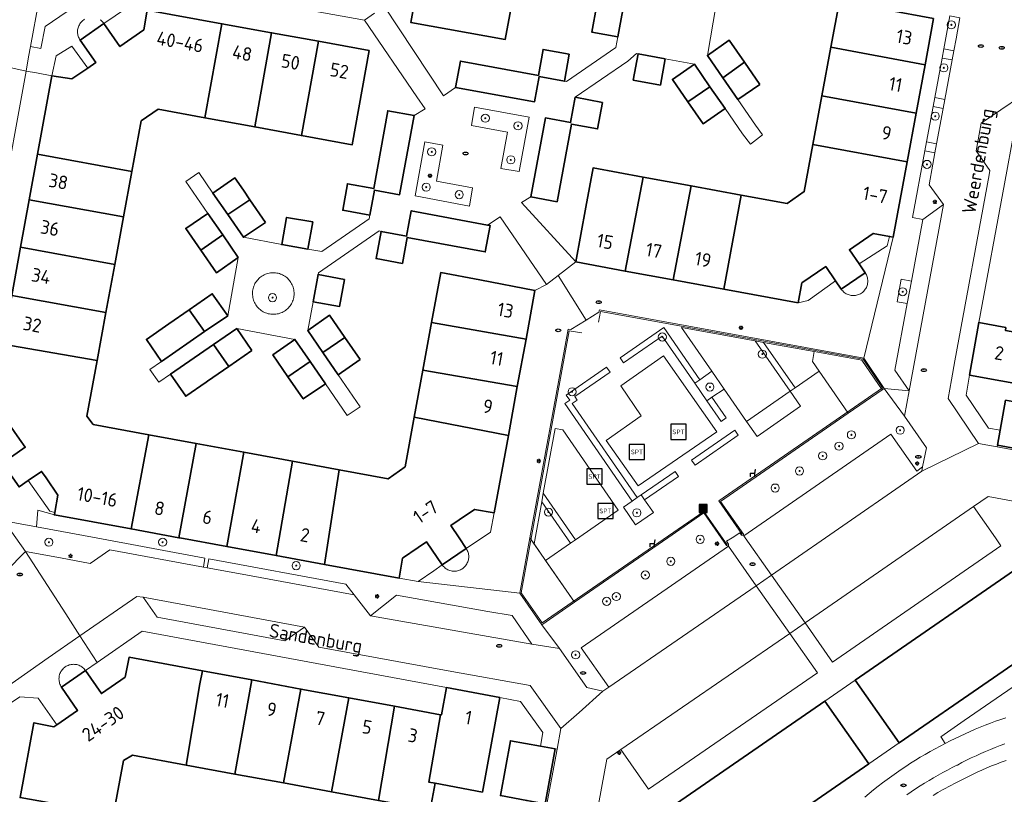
# Model space of a CAD drawing. Header units: metres. Extents: x 152610 to 160096, y 456114 to 462495.
# Tile 456 of 656: x 158010 to 158107, y 459975 to 460051. Entities that reach past the tile are written whole.
import ezdxf
from ezdxf.enums import TextEntityAlignment as Align

# ---------------------------------------------------------------- set-up
doc = ezdxf.new("R2010")
doc.units = ezdxf.units.M
doc.header["$LTSCALE"] = 0.5
doc.layers.get('0').update_dxf_attribs({"linetype": 'CONTINUOUS'})
for name, color, linetype, lineweight in [('B-PV-GR-BEPLANTING_CULTUUR_HEESTERS-GV', 251, 'CONTINUOUS', 18), ('B-PV-GR-BOOM-S', 251, 'CONTINUOUS', 25), ('B-PV-GR-HAAG-GV', 251, 'CONTINUOUS', 13), ('B-PV-IE-MEUBILAIR-S', 251, 'CONTINUOUS', 25), ('B-PV-IE-MEUBILAIR_WEGMEUBILAIR-S', 251, 'CONTINUOUS', 25), ('B-PV-IE-MEUBILAIR_WEGMEUBILAIR_AFVALBAK-S', 251, 'CONTINUOUS', 25), ('B-PV-IE-TERREINAFSCHEIDING_KUNSTMATIG_MUUR-G', 251, 'IE-TERREINAFSCHEIDING_KUNSTMATIG-SO', 18), ('B-PV-OG-BEBOUWING-GV', 6, 'CONTINUOUS', 35), ('B-PV-OG-BEBOUWING-T18', 1, 'CONTINUOUS', 18), ('B-PV-OG-TERREIN_BEGROEID-GV', 251, 'CONTINUOUS', 18), ('B-PV-OG-TOPOGRAFIE-T18', 1, 'CONTINUOUS', 18), ('B-PV-VH-GESLOTENVERHARDING_ASFALT-GV', 251, 'CONTINUOUS', 18), ('B-PV-VH-GESLOTENVERHARDING_KUNSTSTOF-GV', 251, 'CONTINUOUS', 18), ('B-PV-VH-ONVERHARD-GV', 251, 'CONTINUOUS', 18), ('B-PV-VH-ONVERHARD_ZAND-GV', 251, 'CONTINUOUS', 18), ('B-PV-VH-OPENVERHARDING_BETONSTRAATSTEEN-GV', 251, 'CONTINUOUS', 18), ('B-PV-VH-OPENVERHARDING_TEGEL-GV', 251, 'CONTINUOUS', 18)]:
    doc.layers.add(name, color=color, linetype=linetype, lineweight=lineweight)
doc.styles.add('NLCS-ISO', font='NLCS-ISO.ttf')
doc.styles.add('NLCS-ISO-M750-T18', font='NLCS-ISO.ttf', dxfattribs={"height": 1.35})
doc.linetypes.add('IE-TERREINAFSCHEIDING_KUNSTMATIG-SO', pattern='A,4,[82,NLCS.SHX,S=0.75,R=90,X=0,Y=0],4,-2', length=10)

# ---------------------------------------------------------------- blocks, each defined once
blk = doc.blocks.new('SIE-WEG_AFVALBAK-SO')
h = blk.add_hatch(color=256)
h.dxf.hatch_style = 1
h.paths.add_polyline_path([(-1.5, -1.5), (1.5, -1.5), (1.5, 1.5), (-1.5, 1.5)])
for points in [[(-2, -2), (2, -2), (2, 2), (-2, 2)], [(-1.5, -1.5), (1.5, -1.5), (1.5, 1.5), (-1.5, 1.5)]]:
    blk.add_lwpolyline(points, close=True)
blk = doc.blocks.new('SIE-MEUBILAIR_PAAL_LICHTMAST-SO')
for points in [[(-0.62, 0), (-1, 0)], [(-0.71, 0.71), (-0.44, 0.44)], [(0, 1), (0, 0.62)], [(0.44, 0.44), (0.71, 0.71)], [(1, 0), (0.62, 0)], [(-0.71, -0.71), (-0.44, -0.44)], [(0, -0.62), (0, -1)], [(0.44, -0.44), (0.71, -0.71)]]:
    blk.add_lwpolyline(points)
blk.add_circle((0, 0), 0.5)
blk = doc.blocks.new('SIE-MEUBILAIR_PUT_RIOOLPUT-SO')
blk.add_ellipse((0, 0), major_axis=(1.25, 0), ratio=0.54)
at = {"style": 'NLCS-ISO'}
blk.add_text('ri', height=0.75, dxfattribs=at).set_placement((-0.04, 0.07), align=Align.MIDDLE_CENTER)
blk = doc.blocks.new('SIE-WEG_ZITBANK-SO')
at = {"color": 0, "linetype": 'ByBlock', "lineweight": 18}
blk.add_lwpolyline([(-0.91, -1.63), (-0.91, -0.2), (1.09, -0.2), (1.09, -1.63), (1.29, -1.63), (1.29, -0.21), (1.54, 1.78), (1.33, 1.78), (1.11, 0), (-1.11, 0), (-1.11, -1.63)], close=True, dxfattribs=at)
blk = doc.blocks.new('SIE-WEG_SPEELTOESTEL-SO')
at = {"flags": 128}
blk.add_lwpolyline([(-3.75, -3.75), (3.75, -3.75), (3.75, 3.75), (-3.75, 3.75)], close=True, dxfattribs=at)
at = {"style": 'NLCS-ISO'}
blk.add_text('SPT', height=2.25, dxfattribs=at).set_placement((0, 0), align=Align.MIDDLE_CENTER)
blk = doc.blocks.new('SGR-BOOM_GBKN-SO')
at = {"linetype": 'ByBlock', "lineweight": 18}
h = blk.add_hatch(color=0, dxfattribs=at)
h.dxf.hatch_style = 1
edge = h.paths.add_edge_path()
edge.add_arc((0, 0), 0.25, 0, 360)
at = {"color": 0, "linetype": 'ByBlock', "lineweight": 18}
for radius in [2, 0.25]:
    blk.add_circle((0, 0), radius, dxfattribs=at)
at = {"color": 0, "linetype": 'ByBlock', "lineweight": 18, "style": 'NLCS-ISO'}
blk.add_attdef('SOORT', (2.5, 0), '', height=1.5, dxfattribs=at)

msp = doc.modelspace()

# ---------------------------------------------------------------- linework, layer by layer
at = {"layer": 'B-PV-GR-BEPLANTING_CULTUUR_HEESTERS-GV', "flags": 128}
for points in [[(158017.78, 460055.72), (158016.26, 460055.98), (158011.72, 460052.87), (158010.9, 460048.4), (158011.92, 460048.21), (158012.36, 460050.37), (158019.67, 460055.38)], [(158102.42, 460051.23), (158101.43, 460051.41), (158100.82, 460048.15), (158101.81, 460047.96), (158102.04, 460049.16)], [(158101.65, 460047.08), (158100.66, 460047.26), (158099.942, 460043.369), (158100.93, 460043.187)], [(158099.779, 460042.484), (158099.137, 460039.002), (158100.122, 460038.821), (158100.766, 460042.302)], [(158099.958, 460037.936), (158098.974, 460038.117), (158097.761, 460031.541), (158098.76, 460031.35), (158100.81, 460032.82), (158099.38, 460034.76), (158099.75, 460036.81)], [(158034.916, 460026.11), (158034.788, 460026.112), (158034.66, 460026.106), (158034.532, 460026.093), (158034.406, 460026.071), (158034.282, 460026.041), (158034.159, 460026.004), (158034.039, 460025.959), (158033.922, 460025.907), (158033.809, 460025.848), (158033.699, 460025.782), (158033.594, 460025.708), (158033.494, 460025.629), (158033.398, 460025.543), (158033.309, 460025.452), (158033.225, 460025.355), (158033.147, 460025.253), (158033.076, 460025.147), (158033.012, 460025.036), (158032.955, 460024.922), (158032.905, 460024.804), (158032.862, 460024.683), (158032.827, 460024.56), (158032.8, 460024.435), (158032.781, 460024.308), (158032.769, 460024.181), (158032.766, 460024.053), (158032.766, 460024.05), (158032.771, 460023.922), (158032.784, 460023.795), (158032.805, 460023.668), (158032.834, 460023.544), (158032.87, 460023.421), (158032.914, 460023.301), (158032.966, 460023.183), (158033.024, 460023.07), (158033.09, 460022.96), (158033.163, 460022.854), (158033.242, 460022.753), (158033.326, 460022.657), (158033.417, 460022.567), (158033.514, 460022.483), (158033.615, 460022.405), (158033.721, 460022.333), (158033.831, 460022.268), (158033.946, 460022.21), (158034.063, 460022.159), (158034.184, 460022.116), (158034.307, 460022.08), (158034.432, 460022.052), (158034.558, 460022.032), (158034.686, 460022.02), (158034.814, 460022.016), (158034.942, 460022.02), (158035.069, 460022.032), (158035.196, 460022.051), (158035.321, 460022.079), (158035.444, 460022.115), (158035.564, 460022.157), (158035.682, 460022.208), (158035.796, 460022.266), (158035.907, 460022.33), (158036.013, 460022.402), (158036.115, 460022.48), (158036.211, 460022.564), (158036.302, 460022.654), (158036.387, 460022.749), (158036.467, 460022.85), (158036.539, 460022.956), (158036.605, 460023.065), (158036.664, 460023.179), (158036.716, 460023.296), (158036.76, 460023.416), (158036.797, 460023.539), (158036.826, 460023.664), (158036.847, 460023.79), (158036.861, 460023.917), (158036.866, 460024.045), (158036.866, 460024.05), (158036.863, 460024.178), (158036.852, 460024.306), (158036.832, 460024.432), (158036.806, 460024.557), (158036.771, 460024.68), (158036.728, 460024.801), (158036.679, 460024.919), (158036.622, 460025.034), (158036.557, 460025.144), (158036.486, 460025.251), (158036.409, 460025.353), (158036.325, 460025.45), (158036.236, 460025.541), (158036.141, 460025.627), (158036.04, 460025.707), (158035.935, 460025.78), (158035.826, 460025.846), (158035.713, 460025.906), (158035.596, 460025.958), (158035.54, 460025.98), (158035.419, 460026.021), (158035.295, 460026.055), (158035.17, 460026.081), (158035.043, 460026.1)], [(158097.637, 460025.285), (158096.642, 460025.471), (158096.23, 460023.242), (158097.227, 460023.072)], [(158076.806, 460015.58), (158076.301, 460015.23), (158077.501, 460013.497), (158078.006, 460013.847), (158079.208, 460014.657), (158077.993, 460016.413)], [(158081.13, 460000.21), (158095.62, 460010.22), (158098.16, 460006.58), (158098.74, 460006.99), (158099.11, 460008.87), (158096.96, 460012), (158094.95, 460014.72), (158094.755, 460014.585), (158091.429, 460012.282), (158078.86, 460003.58), (158081.1, 460000.38)], [(158070.652, 460003.968), (158070.157, 460003.629), (158069.28, 460003.029), (158070.474, 460001.282), (158072.245, 460002.513), (158071.376, 460003.737), (158071.029, 460004.226)], [(158064.459, 459993.663), (158061.25, 459991.45), (158062.99, 459989.1), (158065.69, 459985.25), (158067.27, 459984.9), (158067.86, 459985.3), (158065.14, 459989.17), (158079.62, 459999.17), (158079.42, 459999.24), (158078.895, 460000), (158077.2, 460002.45), (158073.647, 460000)]]:
    msp.add_lwpolyline(points, close=True, dxfattribs=at)
msp.add_lwpolyline([(158109.636, 459986.69), (158106.525, 459984.545), (158102.849, 459982.004), (158100.54, 459980.42), (158100.567, 459980.376), (158100.959, 459979.732), (158100.979, 459979.743), (158101.459, 459979.995), (158101.942, 459980.239), (158102.429, 459980.477), (158102.919, 459980.707), (158103.412, 459980.93), (158103.909, 459981.146), (158104.409, 459981.354), (158104.911, 459981.555), (158105.417, 459981.748), (158105.926, 459981.934), (158106.437, 459982.112), (158106.951, 459982.283)], dxfattribs=at)
at = {"layer": 'B-PV-GR-HAAG-GV', "flags": 128}
for points in [[(158060, 460041.45), (158054.63, 460042.41), (158054.32, 460040.61), (158057.87, 460039.96), (158057.23, 460036.38), (158059.02, 460036.08)], [(158051.52, 460038.69), (158049.72, 460039.01), (158048.78, 460033.67), (158054.12, 460032.68), (158054.44, 460034.47), (158050.88, 460035.13)], [(158076.301, 460015.23), (158076.806, 460015.58), (158073.259, 460020.704), (158068.965, 460017.731), (158069.306, 460017.238), (158073.094, 460019.861)], [(158082.254, 460019.407), (158085.696, 460014.437), (158086.18, 460014.772), (158083.074, 460019.257)], [(158086.18, 460014.772), (158088.564, 460016.422), (158087.901, 460017.379), (158088.077, 460018.342), (158083.074, 460019.257)], [(158091.429, 460012.282), (158094.755, 460014.585), (158092.745, 460017.489), (158088.077, 460018.342), (158087.901, 460017.379)], [(158070.652, 460003.968), (158064.245, 460013.221), (158064.739, 460013.563), (158064.499, 460013.909), (158067.977, 460016.318), (158067.636, 460016.811), (158063.664, 460014.061), (158064.005, 460013.568), (158063.512, 460013.226), (158070.157, 460003.629)], [(158078.006, 460013.847), (158077.501, 460013.497), (158078.9, 460011.476), (158079.406, 460011.826)], [(158080.248, 460010.609), (158075.999, 460007.667), (158076.343, 460007.176), (158080.587, 460010.119)], [(158071.029, 460004.226), (158071.376, 460003.737), (158074.717, 460006.05), (158074.376, 460006.543)], [(158064.078, 459999.47), (158064.571, 459999.811), (158061.4, 460004.392), (158061.247, 460003.558)], [(158064.078, 459999.47), (158061.247, 460003.558), (158060.488, 459999.42), (158061.622, 459997.776)], [(158011.515, 460001.089), (158008.29, 460001.69), (158009.473, 460000), (158010.41, 459998.66), (158013.86, 459998.02), (158016.77, 459997.48), (158018.72, 459998.83), (158027.94, 459997.11), (158028.09, 459998), (158017.361, 460000)], [(158059.09, 459994.55), (158061.25, 459991.45), (158064.459, 459993.663), (158060.088, 460000)], [(158041.96, 459995.45), (158028.48, 459997.94), (158028.32, 459997.05), (158031.03, 459996.57), (158042.781, 459994.386)]]:
    msp.add_lwpolyline(points, close=True, dxfattribs=at)
at = {"layer": 'B-PV-IE-TERREINAFSCHEIDING_KUNSTMATIG_MUUR-G', "flags": 128}
for points in [[(158080.985, 460000.316), (158078.687, 460003.639), (158094.79, 460014.772), (158092.887, 460017.592), (158067.028, 460022.305), (158066.834, 460021.237)], [(158065.181, 460020.195), (158063.948, 460020.393), (158059.206, 459994.597), (158061.279, 459991.616), (158077.204, 460002.588), (158079.502, 459999.329)]]:
    msp.add_lwpolyline(points, dxfattribs=at)
at = {"layer": 'B-PV-OG-BEBOUWING-GV', "flags": 128}
for points in [[(158058.554, 460054.044), (158049.261, 460055.813), (158048.34, 460050.77), (158057.65, 460049.09)], [(158069.24, 460052.01), (158066.67, 460052.49), (158066.17, 460049.81), (158068.74, 460049.33)], [(158099.819, 460051.142), (158090.545, 460052.861), (158089.713, 460048.342), (158098.98, 460046.594)], [(158029.759, 460050.638), (158022.41, 460051.97), (158022.06, 460050.02), (158019.72, 460048.39), (158018.146, 460050.664), (158015.8, 460049.01), (158017.34, 460046.81), (158016.547, 460046.271), (158014.97, 460045.2), (158013.02, 460045.51), (158011.608, 460037.785), (158020.885, 460036.078), (158021.8, 460041.06), (158023.48, 460042.21), (158028.071, 460041.369)], [(158034.647, 460049.752), (158029.759, 460050.638), (158028.071, 460041.369), (158032.982, 460040.47)], [(158039.266, 460048.915), (158034.647, 460049.752), (158032.982, 460040.47), (158037.589, 460039.626)], [(158044.26, 460048.01), (158039.266, 460048.915), (158037.589, 460039.626), (158042.59, 460038.71)], [(158081.194, 460046.842), (158079.7, 460049.01), (158077.55, 460047.52), (158079.067, 460045.322)], [(158063.96, 460047.64), (158061.38, 460048.11), (158060.91, 460045.55), (158053.23, 460046.96), (158052.76, 460044.37), (158060.54, 460042.95), (158061, 460045.43), (158063.48, 460044.97)], [(158073.41, 460047.18), (158070.73, 460047.67), (158070.26, 460045.09), (158072.93, 460044.6)], [(158098.98, 460046.594), (158089.713, 460048.342), (158088.826, 460043.527), (158098.1, 460041.823)], [(158077.803, 460044.437), (158076.27, 460046.65), (158074.11, 460045.15), (158075.643, 460042.939)], [(158082.71, 460044.65), (158081.194, 460046.842), (158079.067, 460045.322), (158080.56, 460043.16)], [(158079.29, 460042.29), (158077.803, 460044.437), (158075.643, 460042.939), (158077.13, 460040.79)], [(158098.1, 460041.823), (158088.826, 460043.527), (158087.947, 460038.756), (158097.214, 460037.019)], [(158067.21, 460042.89), (158064.53, 460043.39), (158064.08, 460040.9), (158061.6, 460041.36), (158060.17, 460033.58), (158062.75, 460033.1), (158064.16, 460040.76), (158066.75, 460040.28)], [(158048.67, 460041.59), (158046.08, 460042.07), (158044.7, 460034.4), (158042.12, 460034.87), (158041.65, 460032.27), (158044.33, 460031.79), (158044.77, 460034.26), (158047.25, 460033.8)], [(158097.214, 460037.019), (158087.947, 460038.756), (158087.09, 460034.1), (158085.41, 460032.93), (158080.873, 460033.763), (158079.165, 460024.495), (158086.49, 460023.15), (158086.86, 460025.11), (158089.21, 460026.72), (158090.166, 460025.32), (158090.74, 460024.48), (158093.1, 460026.09), (158092.486, 460026.987), (158091.54, 460028.37), (158093.88, 460029.98), (158095.495, 460029.685), (158095.85, 460029.62)], [(158020.885, 460036.078), (158011.608, 460037.785), (158010.787, 460033.298), (158020.063, 460031.602)], [(158071.215, 460035.537), (158066.3, 460036.44), (158065.589, 460032.569), (158064.6, 460027.17), (158069.469, 460026.276)], [(158031.866, 460034.249), (158031.04, 460035.45), (158028.87, 460033.96), (158030.324, 460031.847), (158032.514, 460033.296)], [(158075.962, 460034.665), (158071.215, 460035.537), (158069.469, 460026.276), (158074.196, 460025.408)], [(158080.873, 460033.763), (158075.962, 460034.665), (158074.196, 460025.408), (158079.165, 460024.495)], [(158020.063, 460031.602), (158010.787, 460033.298), (158009.933, 460028.625), (158019.204, 460026.927)], [(158034.04, 460031.07), (158032.514, 460033.296), (158030.324, 460031.847), (158031.87, 460029.6)], [(158029.837, 460029.833), (158028.37, 460031.96), (158026.2, 460030.48), (158027.685, 460028.324)], [(158055.909, 460030.791), (158048.4, 460032.21), (158047.93, 460029.72), (158045.44, 460030.18), (158044.94, 460027.51), (158047.53, 460027.03), (158048.01, 460029.59), (158055.68, 460028.17), (158056.17, 460030.76)], [(158038.7, 460031.12), (158036.12, 460031.56), (158035.65, 460028.88), (158038.23, 460028.44)], [(158031.37, 460027.61), (158029.837, 460029.833), (158027.685, 460028.324), (158029.21, 460026.11)], [(158019.204, 460026.927), (158009.933, 460028.625), (158009.061, 460023.855), (158018.334, 460022.19)], [(158055.165, 460025.397), (158051.3, 460026.13), (158050.401, 460021.207), (158059.699, 460019.571), (158060.58, 460024.37)], [(158041.82, 460025.46), (158039.22, 460025.95), (158038.73, 460023.26), (158041.34, 460022.79)], [(158018.334, 460022.19), (158009.061, 460023.855), (158008.185, 460019.064), (158017.468, 460017.478)], [(158030.33, 460021.88), (158028.81, 460024.05), (158026.528, 460022.468), (158028.057, 460020.309)], [(158028.057, 460020.309), (158026.528, 460022.468), (158024.523, 460021.079), (158022.32, 460019.55), (158023.82, 460017.38)], [(158041.867, 460019.738), (158040.35, 460021.93), (158038.2, 460020.42), (158039.705, 460018.241)], [(158059.699, 460019.571), (158050.401, 460021.207), (158049.542, 460016.501), (158058.841, 460014.903)], [(158106.95, 460020.73), (158104.27, 460021.22), (158103.37, 460016.03), (158112.63, 460014.34), (158113.46, 460018.94), (158113.514, 460019.241), (158106.896, 460020.428)], [(158032.71, 460018.44), (158031.21, 460020.61), (158028.927, 460019.036), (158030.427, 460016.866)], [(158038.446, 460017.364), (158036.94, 460019.55), (158034.77, 460018.04), (158036.26, 460015.876)], [(158043.38, 460017.56), (158041.867, 460019.738), (158039.705, 460018.241), (158041.21, 460016.06)], [(158017.468, 460017.478), (158008.185, 460019.064), (158006.82, 460011.6), (158007.438, 460011.483), (158008.77, 460011.23), (158009.829, 460009.72), (158010.39, 460008.92), (158009.049, 460007.982), (158008.141, 460007.348), (158009.79, 460005.01), (158010.693, 460005.639), (158012, 460006.55), (158012.446, 460005.9), (158013.6, 460004.22), (158013.308, 460002.488), (158013.27, 460002.26), (158020.812, 460000.877), (158022.556, 460010.153), (158017.09, 460011.16), (158016.46, 460011.99)], [(158030.427, 460016.866), (158028.927, 460019.036), (158024.7, 460016.12), (158026.2, 460013.95), (158028.217, 460015.339), (158028.343, 460015.428)], [(158039.95, 460015.18), (158038.446, 460017.364), (158036.26, 460015.876), (158037.77, 460013.68)], [(158058.841, 460014.903), (158049.542, 460016.501), (158048.7, 460011.884), (158057.957, 460010.088)], [(158112.31, 460012.57), (158106.91, 460013.56), (158106.38, 460010.6), (158106.11, 460009.13), (158111.271, 460008.182), (158111.5, 460008.14), (158111.802, 460009.79)], [(158057.957, 460010.088), (158048.7, 460011.884), (158047.81, 460007.01), (158046.12, 460005.81), (158041.285, 460006.701), (158039.865, 459997.382), (158047.191, 459996.039), (158047.55, 459997.99), (158049.085, 459999.036), (158049.91, 459999.6), (158051.45, 459997.34), (158053.81, 459998.95), (158053.1, 460000), (158052.28, 460001.21), (158053.105, 460001.772), (158054.63, 460002.81), (158056.56, 460002.48)], [(158027.209, 460009.295), (158022.556, 460010.153), (158020.812, 460000.877), (158025.522, 460000.014)], [(158031.93, 460008.425), (158027.209, 460009.295), (158025.522, 460000.014), (158025.597, 460000), (158030.244, 459999.148)], [(158036.711, 460007.544), (158031.93, 460008.425), (158030.244, 459999.148), (158035.108, 459998.255)], [(158041.285, 460006.701), (158036.711, 460007.544), (158035.108, 459998.255), (158039.865, 459997.382)], [(158112.953, 460000.378), (158112.19, 460001.485), (158108.839, 459999.175), (158109.607, 459998.061), (158092.096, 459985.974), (158096.43, 459979.8), (158113.95, 459991.88), (158115.59, 459991.59), (158115.414, 459990.634), (158115.19, 459989.42), (158115.577, 459989.349), (158115.944, 459989.281), (158148.8, 459983.24), (158150.16, 459990.7), (158149.959, 459990.737), (158148, 459991.096), (158115.27, 459997.1), (158115.573, 459998.727), (158115.74, 459999.62), (158115.479, 460000), (158114.5, 460001.42)], [(158027.837, 459986.906), (158020.62, 459988.24), (158020.23, 459986.29), (158017.9, 459984.66), (158016.33, 459986.93), (158013.97, 459985.29), (158015.55, 459983.01), (158013.5, 459981.59), (158013.21, 459981.39), (158011.25, 459981.79), (158009.885, 459974.413), (158019.095, 459972.8), (158020.06, 459978.06), (158020.94, 459978.59), (158026.253, 459977.615), (158027.586, 459985.619)], [(158032.697, 459986.009), (158027.837, 459986.906), (158027.586, 459985.619), (158026.253, 459977.615), (158031.016, 459976.741)], [(158037.533, 459985.115), (158032.697, 459986.009), (158031.016, 459976.741), (158035.821, 459975.86)], [(158042.254, 459984.243), (158037.533, 459985.115), (158035.821, 459975.86), (158040.542, 459974.993)], [(158057.12, 459984.27), (158051.87, 459985.25), (158051.36, 459982.56), (158051.267, 459982.577), (158050.128, 459975.944), (158050.74, 459975.83), (158055.41, 459974.96)], [(158046.757, 459983.411), (158042.254, 459984.243), (158040.542, 459974.993), (158045.177, 459974.143)], [(158051.267, 459982.577), (158046.757, 459983.411), (158045.177, 459974.143), (158050.26, 459973.21), (158050.74, 459975.83), (158050.128, 459975.944)], [(158061.11, 459979.479), (158058.16, 459980.02), (158057.17, 459974.62), (158059.786, 459974.147), (158061.59, 459973.82), (158062.58, 459979.21)]]:
    msp.add_lwpolyline(points, close=True, dxfattribs=at)
msp.add_lwpolyline([(158075.85, 459965.61), (158093.441, 459977.74), (158089.115, 459983.916), (158071.643, 459971.855)], dxfattribs=at)
at = {"layer": 'B-PV-OG-TERREIN_BEGROEID-GV', "flags": 128}
for points in [[(158106.854, 459979.717), (158106.371, 459979.541), (158105.89, 459979.357), (158105.413, 459979.166), (158104.939, 459978.968), (158104.468, 459978.762), (158104, 459978.549), (158103.536, 459978.329), (158103.075, 459978.101), (158102.617, 459977.867), (158102.164, 459977.625), (158102.12, 459977.601), (158101.653, 459977.371), (158101.189, 459977.134), (158100.729, 459976.889), (158100.273, 459976.638), (158099.821, 459976.38), (158099.372, 459976.115), (158098.928, 459975.843), (158098.488, 459975.564), (158098.053, 459975.278), (158097.622, 459974.986), (158097.195, 459974.687)], [(158099.78, 459974.624), (158100.233, 459974.908), (158100.69, 459975.185), (158101.593, 459975.636), (158101.818, 459975.763), (158102.269, 459976.009), (158102.724, 459976.249), (158103.182, 459976.481), (158103.644, 459976.707), (158104.11, 459976.925), (158104.579, 459977.136), (158105.051, 459977.339), (158105.526, 459977.535), (158106.004, 459977.724), (158106.485, 459977.905), (158106.969, 459978.079)]]:
    msp.add_lwpolyline(points, dxfattribs=at)
at = {"layer": 'B-PV-VH-GESLOTENVERHARDING_ASFALT-GV', "flags": 128}
msp.add_lwpolyline([(158106.969, 459978.079), (158106.485, 459977.905), (158106.004, 459977.724), (158105.526, 459977.535), (158105.051, 459977.339), (158104.579, 459977.136), (158104.11, 459976.925), (158103.644, 459976.707), (158103.182, 459976.481), (158102.724, 459976.249), (158102.269, 459976.009), (158101.818, 459975.763), (158101.593, 459975.636), (158100.69, 459975.185), (158100.233, 459974.908), (158099.78, 459974.624)], dxfattribs=at)
at = {"layer": 'B-PV-VH-GESLOTENVERHARDING_KUNSTSTOF-GV', "flags": 128}
msp.add_lwpolyline([(158078.49, 460010.456), (158073.239, 460017.934), (158069.03, 460014.974), (158071.044, 460012.013), (158067.586, 460009.578), (158070.752, 460005.13)], close=True, dxfattribs=at)
at = {"layer": 'B-PV-VH-ONVERHARD-GV', "flags": 128}
msp.add_lwpolyline([(158085.696, 460014.437), (158081.414, 460011.472), (158082.439, 460009.992), (158086.721, 460012.957)], close=True, dxfattribs=at)
at = {"layer": 'B-PV-VH-ONVERHARD_ZAND-GV', "flags": 128}
for points in [[(158060, 460041.45), (158054.63, 460042.41), (158054.32, 460040.61), (158057.87, 460039.96), (158057.23, 460036.38), (158059.02, 460036.08)], [(158051.52, 460038.69), (158049.72, 460039.01), (158048.78, 460033.67), (158054.12, 460032.68), (158054.44, 460034.47), (158050.88, 460035.13)], [(158076.301, 460015.23), (158076.806, 460015.58), (158073.259, 460020.704), (158068.965, 460017.731), (158069.306, 460017.238), (158073.094, 460019.861)], [(158082.254, 460019.407), (158075.001, 460020.733), (158077.993, 460016.413), (158079.208, 460014.657), (158081.414, 460011.472), (158085.696, 460014.437)], [(158082.254, 460019.407), (158085.696, 460014.437), (158086.18, 460014.772), (158083.074, 460019.257)], [(158086.18, 460014.772), (158088.564, 460016.422), (158087.901, 460017.379), (158088.077, 460018.342), (158083.074, 460019.257)], [(158094.755, 460014.585), (158092.745, 460017.489), (158088.077, 460018.342), (158087.901, 460017.379), (158088.564, 460016.422), (158091.429, 460012.282)], [(158070.652, 460003.968), (158064.245, 460013.221), (158064.739, 460013.563), (158064.499, 460013.909), (158067.977, 460016.318), (158067.636, 460016.811), (158063.664, 460014.061), (158064.005, 460013.568), (158063.512, 460013.226), (158070.157, 460003.629)], [(158078.006, 460013.847), (158077.501, 460013.497), (158078.9, 460011.476), (158079.406, 460011.826)], [(158061.4, 460004.392), (158064.571, 459999.811), (158068.776, 460002.723), (158063.305, 460010.625), (158062.565, 460010.76)], [(158080.248, 460010.609), (158075.999, 460007.667), (158076.343, 460007.176), (158080.587, 460010.119)], [(158071.029, 460004.226), (158071.376, 460003.737), (158074.717, 460006.05), (158074.376, 460006.543)], [(158064.078, 459999.47), (158064.571, 459999.811), (158061.4, 460004.392), (158061.247, 460003.558)], [(158064.078, 459999.47), (158061.247, 460003.558), (158060.488, 459999.42), (158061.622, 459997.776)], [(158011.515, 460001.089), (158008.29, 460001.69), (158009.473, 460000), (158010.41, 459998.66), (158013.86, 459998.02), (158016.77, 459997.48), (158018.72, 459998.83), (158027.94, 459997.11), (158028.09, 459998), (158017.361, 460000)], [(158060.088, 460000), (158059.09, 459994.55), (158061.25, 459991.45), (158064.459, 459993.663), (158061.622, 459997.776), (158060.488, 459999.42)], [(158041.96, 459995.45), (158028.48, 459997.94), (158028.32, 459997.05), (158031.03, 459996.57), (158042.781, 459994.386)]]:
    msp.add_lwpolyline(points, close=True, dxfattribs=at)
at = {"layer": 'B-PV-VH-OPENVERHARDING_BETONSTRAATSTEEN-GV', "flags": 128}
for points in [[(158029.12, 460053.64), (158043.79, 460050.99), (158044.77, 460051.67)], [(158008.567, 460046.376), (158010.48, 460045.98), (158010.73, 460047.38), (158010.9, 460048.4), (158011.72, 460052.87)], [(158102.42, 460051.23), (158102.04, 460049.16), (158101.81, 460047.96), (158101.65, 460047.08), (158100.93, 460043.187), (158100.766, 460042.302), (158100.122, 460038.821), (158099.958, 460037.936), (158099.75, 460036.81), (158099.38, 460034.76), (158100.81, 460032.82), (158097.41, 460014.47), (158096.96, 460012), (158099.11, 460008.87), (158098.74, 460006.99), (158098.66, 460006.56), (158104.24, 460009.29), (158101.25, 460013.74), (158101.579, 460015.561), (158101.92, 460017.45), (158105.29, 460035.74), (158105.36, 460036.19), (158104.03, 460038.12), (158104.52, 460040.84), (158108.38, 460043.48)], [(158007.95, 460032.06), (158010.48, 460045.98), (158008.567, 460046.376)], [(158008.519, 459996.726), (158010.41, 459998.66), (158009.473, 460000)], [(158000, 459973.919), (158001.17, 459980.18), (158004.03, 459982.16), (158007.07, 459984.28), (158012.65, 459988.17), (158015.775, 459990.345), (158014.375, 459992.514), (158010.41, 459998.66), (158008.519, 459996.726), (158006.88, 459995.05), (158006.44, 459992.56), (158005.9, 459989.56), (158005.247, 459989.105), (158003.9, 459988.16), (158000, 459985.446), (157997.81, 459983.89), (157996.419, 459982.917), (157992.65, 459980.28), (157990.08, 459978.482), (157991.503, 459975.974), (157994.1, 459971.4)]]:
    msp.add_lwpolyline(points, dxfattribs=at)
for points in [[(158097.41, 460014.47), (158100.81, 460032.82), (158098.76, 460031.35), (158097.637, 460025.285), (158097.227, 460023.072), (158096.01, 460016.5)], [(158064.459, 459993.663), (158073.647, 460000), (158077.2, 460002.45), (158078.895, 460000), (158079.42, 459999.24), (158079.62, 459999.17), (158079.63, 459999.38), (158079.432, 459999.661), (158079.977, 460000), (158080.753, 460000.482), (158080.91, 460000.26), (158081.13, 460000.21), (158081.1, 460000.38), (158078.86, 460003.58), (158091.429, 460012.282), (158088.564, 460016.422), (158086.18, 460014.772), (158085.696, 460014.437), (158086.721, 460012.957), (158082.439, 460009.992), (158081.414, 460011.472), (158079.208, 460014.657), (158078.006, 460013.847), (158079.406, 460011.826), (158078.9, 460011.476), (158077.501, 460013.497), (158076.301, 460015.23), (158073.094, 460019.861), (158069.306, 460017.238), (158068.965, 460017.731), (158073.259, 460020.704), (158076.806, 460015.58), (158077.993, 460016.413), (158075.001, 460020.733), (158082.254, 460019.407), (158083.074, 460019.257), (158088.077, 460018.342), (158092.745, 460017.489), (158094.755, 460014.585), (158094.95, 460014.72), (158092.95, 460017.7), (158066.92, 460022.46), (158066.877, 460022.219), (158065.63, 460021.449), (158064.109, 460020.509), (158063.85, 460020.56), (158060.088, 460000), (158060.488, 459999.42), (158061.247, 460003.558), (158061.4, 460004.392), (158062.565, 460010.76), (158063.305, 460010.625), (158068.776, 460002.723), (158064.571, 459999.811), (158064.078, 459999.47), (158061.622, 459997.776)], [(158073.239, 460017.934), (158078.49, 460010.456), (158070.752, 460005.13), (158067.586, 460009.578), (158071.044, 460012.013), (158069.03, 460014.974)], [(158071.029, 460004.226), (158074.376, 460006.543), (158074.717, 460006.05), (158071.376, 460003.737), (158072.245, 460002.513), (158070.474, 460001.282), (158069.28, 460003.029), (158070.157, 460003.629), (158063.512, 460013.226), (158064.005, 460013.568), (158063.664, 460014.061), (158067.636, 460016.811), (158067.977, 460016.318), (158064.499, 460013.909), (158064.739, 460013.563), (158064.245, 460013.221), (158070.652, 460003.968)], [(158080.248, 460010.609), (158080.587, 460010.119), (158076.343, 460007.176), (158075.999, 460007.667)], [(158098.16, 460006.58), (158095.62, 460010.22), (158081.13, 460000.21), (158081.278, 460000), (158083.85, 459996.33), (158089.171, 460000), (158098.66, 460006.56), (158098.74, 460006.99)], [(158128.28, 460001.69), (158129.17, 460006.72), (158111.97, 460009.76), (158111.64, 460007.95), (158111.246, 460008.021), (158106.079, 460008.959), (158104.24, 460009.29), (158098.66, 460006.56), (158089.171, 460000), (158083.85, 459996.33), (158087.18, 459991.62), (158099.302, 460000), (158103.76, 460003.09), (158105.197, 460004.064), (158106.079, 460003.903), (158110.841, 460003.033), (158112.66, 460002.7), (158113.74, 460003.46), (158114.73, 460004.18), (158118.586, 460003.463), (158121.02, 460003.01)], [(158105.905, 460000), (158103.76, 460003.09), (158099.302, 460000), (158087.18, 459991.62), (158089.87, 459987.75), (158106.46, 459999.2)], [(158082.36, 459995.29), (158079.62, 459999.17), (158065.14, 459989.17), (158067.86, 459985.3)], [(158027.94, 459997.11), (158018.72, 459998.83), (158016.77, 459997.48), (158013.86, 459998.02), (158010.41, 459998.66), (158014.375, 459992.514), (158015.775, 459990.345), (158021.37, 459994.24), (158022, 459994.16), (158037.88, 459991.22), (158039.3, 459989.25), (158052.4, 459986.84), (158060.11, 459985.46), (158063.12, 459981.22), (158064.919, 459982.816), (158067.27, 459984.9), (158065.69, 459985.25), (158062.99, 459989.1), (158060.27, 459989.53), (158044.37, 459992.31), (158042.781, 459994.386), (158031.03, 459996.57), (158028.32, 459997.05)], [(158087.18, 459991.62), (158083.85, 459996.33), (158082.36, 459995.29), (158085.67, 459990.59)], [(158085.67, 459990.59), (158082.36, 459995.29), (158067.86, 459985.3), (158067.27, 459984.9), (158064.919, 459982.816), (158063.12, 459981.22), (158062.749, 459979.176), (158061.72, 459973.61), (158059.753, 459973.967), (158056.62, 459956.9), (158061.55, 459956.02), (158062.931, 459963.408), (158063.389, 459965.867), (158063.68, 459967.43), (158063.97, 459968.96), (158066.23, 459970.53), (158067.114, 459975.344), (158067.64, 459978.21), (158069.04, 459979.17)], [(158037.88, 459991.22), (158022, 459994.16), (158023.38, 459992.18), (158035.94, 459989.87)], [(158055.95, 459992.75), (158046.95, 459994.35), (158044.37, 459992.31), (158060.27, 459989.53), (158058.34, 459992.34)], [(158088.38, 459986.71), (158085.67, 459990.59), (158069.04, 459979.17), (158071.77, 459975.26)]]:
    msp.add_lwpolyline(points, close=True, dxfattribs=at)
at = {"layer": 'B-PV-VH-OPENVERHARDING_TEGEL-GV', "flags": 128}
for points in [[(158019.67, 460055.38), (158012.36, 460050.37), (158011.92, 460048.21), (158010.9, 460048.4), (158010.73, 460047.38), (158010.48, 460045.98), (158011.51, 460045.8), (158013.02, 460045.51), (158013.439, 460047.459), (158014.969, 460048.421), (158016.547, 460046.271), (158017.34, 460046.81), (158015.8, 460049.01), (158015.795, 460049.017), (158015.737, 460049.107), (158015.686, 460049.201), (158015.642, 460049.299), (158015.606, 460049.4), (158015.577, 460049.503), (158015.556, 460049.608), (158015.543, 460049.714), (158015.538, 460049.821), (158015.541, 460049.928), (158015.552, 460050.035), (158015.57, 460050.14), (158015.597, 460050.244), (158015.631, 460050.346), (158015.673, 460050.444), (158015.722, 460050.54), (158015.777, 460050.631), (158015.84, 460050.718), (158015.909, 460050.8), (158015.984, 460050.877), (158016.064, 460050.948), (158016.149, 460051.012), (158016.239, 460051.071)], [(158017.764, 460051.035), (158017.851, 460050.973), (158017.933, 460050.904), (158018.01, 460050.829), (158018.081, 460050.749), (158018.146, 460050.664), (158023.896, 460054.601)], [(158044.77, 460051.67), (158043.79, 460050.99), (158048.95, 460043.44), (158049.77, 460042.25), (158048.67, 460041.59), (158047.25, 460033.8), (158044.77, 460034.26), (158044.33, 460031.79), (158044.27, 460031.42), (158039.58, 460028.2), (158038.23, 460028.44), (158035.65, 460028.88), (158031.87, 460029.6), (158030.324, 460031.847), (158028.87, 460033.96), (158027.48, 460035.98), (158026.2, 460035.1), (158028.37, 460031.96), (158029.837, 460029.833), (158031.37, 460027.61), (158030.33, 460021.88), (158028.057, 460020.309), (158023.82, 460017.38), (158022.67, 460016.59), (158023.53, 460015.33), (158024.7, 460016.12), (158028.927, 460019.036), (158031.21, 460020.61), (158036.94, 460019.55), (158038.446, 460017.364), (158039.95, 460015.18), (158042.1, 460012.05), (158043.36, 460012.92), (158041.21, 460016.06), (158039.705, 460018.241), (158038.2, 460020.42), (158038.73, 460023.26), (158039.22, 460025.95), (158039.25, 460026.11), (158045.24, 460030.23), (158045.44, 460030.18), (158047.93, 460029.72), (158048.4, 460032.21), (158055.909, 460030.791), (158057.15, 460031.62), (158061.7, 460024.96), (158062.87, 460025.852), (158064.6, 460027.17), (158059.26, 460033.03), (158060.17, 460033.58), (158061.6, 460041.36), (158064.08, 460040.9), (158064.53, 460043.39), (158069.731, 460046.944), (158070.56, 460047.71), (158070.73, 460047.67), (158073.41, 460047.18), (158076.27, 460046.65), (158077.803, 460044.437), (158079.29, 460042.29), (158081.02, 460039.78), (158081.799, 460038.791), (158082.98, 460039.687), (158082.29, 460040.65), (158080.56, 460043.16), (158079.067, 460045.322), (158077.55, 460047.52), (158078.43, 460052.52)], [(158069.24, 460052.01), (158068.74, 460049.33), (158068.55, 460048.3), (158063.67, 460044.94), (158063.48, 460044.97), (158061, 460045.43), (158060.54, 460042.95), (158052.76, 460044.37), (158051.58, 460043.53), (158045.72, 460052.35)], [(158099.819, 460051.142), (158098.98, 460046.594), (158098.1, 460041.823), (158097.214, 460037.019), (158095.85, 460029.62), (158092.95, 460017.7), (158094.95, 460014.72), (158097.41, 460014.47), (158096.01, 460016.5), (158097.227, 460023.072), (158096.23, 460023.242), (158096.642, 460025.471), (158097.637, 460025.285), (158098.76, 460031.35), (158097.761, 460031.541), (158098.974, 460038.117), (158099.137, 460039.002), (158099.779, 460042.484), (158099.942, 460043.369), (158100.66, 460047.26), (158100.82, 460048.15), (158101.43, 460051.41)], [(158009.061, 460023.855), (158009.933, 460028.625), (158010.787, 460033.298), (158011.608, 460037.785), (158013.02, 460045.51), (158011.51, 460045.8), (158010.48, 460045.98), (158007.95, 460032.06)], [(158008.29, 460001.69), (158011.515, 460001.089), (158011.624, 460002.726), (158013.27, 460002.26), (158013.308, 460002.488), (158012.8, 460002.638), (158010.693, 460005.639), (158009.79, 460005.01)], [(158110.841, 460003.033), (158106.079, 460003.903), (158105.197, 460004.064), (158103.76, 460003.09), (158105.905, 460000), (158106.46, 459999.2), (158089.87, 459987.75), (158087.18, 459991.62), (158085.67, 459990.59), (158088.38, 459986.71), (158071.77, 459975.26), (158069.04, 459979.17), (158067.64, 459978.21), (158067.114, 459975.344), (158066.23, 459970.53)], [(158071.643, 459971.855), (158089.115, 459983.916), (158092.096, 459985.974), (158109.607, 459998.061)], [(158113.95, 459991.88), (158096.43, 459979.8), (158093.441, 459977.74), (158075.85, 459965.61)], [(158008.44, 459983.38), (158009.85, 459984.36), (158011.68, 459984.21), (158013.5, 459981.59), (158015.55, 459983.01), (158013.97, 459985.29), (158013.964, 459985.299), (158013.907, 459985.39), (158013.856, 459985.484), (158013.813, 459985.582), (158013.778, 459985.684), (158013.75, 459985.787), (158013.73, 459985.892), (158013.717, 459985.999), (158013.713, 459986.106), (158013.717, 459986.213), (158013.728, 459986.32), (158013.748, 459986.425), (158013.775, 459986.529), (158013.81, 459986.63), (158013.853, 459986.729), (158013.903, 459986.823), (158013.959, 459986.915), (158014.023, 459987.001), (158014.092, 459987.082), (158014.168, 459987.159), (158014.249, 459987.229), (158014.334, 459987.293), (158014.425, 459987.351), (158014.519, 459987.401), (158014.617, 459987.445), (158014.718, 459987.481), (158014.822, 459987.509), (158014.927, 459987.53), (158015.034, 459987.542), (158015.141, 459987.547), (158015.248, 459987.544), (158015.354, 459987.532), (158015.46, 459987.513), (158015.563, 459987.486), (158015.665, 459987.451), (158015.764, 459987.409), (158015.859, 459987.36), (158015.95, 459987.304), (158016.037, 459987.241), (158016.119, 459987.172), (158016.195, 459987.096), (158016.266, 459987.016), (158016.33, 459986.93), (158017.469, 459987.719), (158015.775, 459990.345), (158012.65, 459988.17), (158007.07, 459984.28)], [(158093.063, 459974.469), (158093.49, 459974.831), (158093.922, 459975.186), (158094.359, 459975.535), (158094.802, 459975.878), (158095.249, 459976.214), (158095.701, 459976.544), (158096.157, 459976.868), (158096.619, 459977.185), (158097.084, 459977.495), (158097.554, 459977.799), (158098.028, 459978.096), (158098.507, 459978.386), (158098.99, 459978.669), (158099.476, 459978.945), (158099.967, 459979.215), (158100.461, 459979.477), (158100.959, 459979.732), (158100.567, 459980.376), (158100.54, 459980.42), (158102.849, 459982.004), (158106.525, 459984.545), (158109.636, 459986.69)], [(158106.951, 459982.283), (158106.437, 459982.112), (158105.926, 459981.934), (158105.417, 459981.748), (158104.911, 459981.555), (158104.409, 459981.354), (158103.909, 459981.146), (158103.412, 459980.93), (158102.919, 459980.707), (158102.429, 459980.477), (158101.942, 459980.239), (158101.459, 459979.995), (158100.979, 459979.743), (158100.959, 459979.732), (158100.461, 459979.477), (158099.967, 459979.215), (158099.476, 459978.945), (158098.99, 459978.669), (158098.507, 459978.386), (158098.028, 459978.096), (158097.554, 459977.799), (158097.084, 459977.495), (158096.619, 459977.185), (158096.157, 459976.868), (158095.701, 459976.544), (158095.249, 459976.214), (158094.802, 459975.878), (158094.359, 459975.535), (158093.922, 459975.186), (158093.49, 459974.831), (158093.063, 459974.469)], [(158097.195, 459974.687), (158097.622, 459974.986), (158098.053, 459975.278), (158098.488, 459975.564), (158098.928, 459975.843), (158099.372, 459976.115), (158099.821, 459976.38), (158100.273, 459976.638), (158100.729, 459976.889), (158101.189, 459977.134), (158101.653, 459977.371), (158102.12, 459977.601), (158102.164, 459977.625), (158102.617, 459977.867), (158103.075, 459978.101), (158103.536, 459978.329), (158104, 459978.549), (158104.468, 459978.762), (158104.939, 459978.968), (158105.413, 459979.166), (158105.89, 459979.357), (158106.371, 459979.541), (158106.854, 459979.717)]]:
    msp.add_lwpolyline(points, dxfattribs=at)
for points in [[(158101.65, 460047.08), (158101.81, 460047.96), (158100.82, 460048.15), (158100.66, 460047.26)], [(158111.53, 460044.38), (158111.313, 460045.479), (158108.38, 460043.48), (158104.52, 460040.84), (158104.03, 460038.12), (158105.36, 460036.19), (158105.29, 460035.74), (158101.92, 460017.45), (158101.579, 460015.561), (158101.25, 460013.74), (158104.24, 460009.29), (158106.079, 460008.959), (158106.11, 460009.13), (158106.38, 460010.6), (158105.24, 460010.81), (158103.03, 460014.05), (158103.37, 460016.03), (158104.27, 460021.22), (158106.79, 460034.87), (158107.75, 460040.05), (158108.11, 460042.01)], [(158099.779, 460042.484), (158100.766, 460042.302), (158100.93, 460043.187), (158099.942, 460043.369)], [(158054.32, 460040.61), (158054.63, 460042.41), (158060, 460041.45), (158059.02, 460036.08), (158057.23, 460036.38), (158057.87, 460039.96)], [(158051.52, 460038.69), (158050.88, 460035.13), (158054.44, 460034.47), (158054.12, 460032.68), (158048.78, 460033.67), (158049.72, 460039.01)], [(158099.958, 460037.936), (158100.122, 460038.821), (158099.137, 460039.002), (158098.974, 460038.117)], [(158095.85, 460029.62), (158095.495, 460029.685), (158095.238, 460028.748), (158092.486, 460026.987), (158093.1, 460026.09), (158093.157, 460025.999), (158093.207, 460025.905), (158093.25, 460025.807), (158093.285, 460025.706), (158093.313, 460025.603), (158093.332, 460025.498), (158093.344, 460025.392), (158093.348, 460025.285), (158093.344, 460025.178), (158093.332, 460025.072), (158093.313, 460024.967), (158093.285, 460024.864), (158093.25, 460024.763), (158093.207, 460024.665), (158093.157, 460024.57), (158093.1, 460024.48), (158093.036, 460024.394), (158092.967, 460024.313), (158092.891, 460024.237), (158092.81, 460024.168), (158092.724, 460024.104), (158092.633, 460024.047), (158092.539, 460023.998), (158092.441, 460023.955), (158092.34, 460023.92), (158092.237, 460023.892), (158092.132, 460023.872), (158092.025, 460023.861), (158091.919, 460023.857), (158091.812, 460023.861), (158091.706, 460023.873), (158091.601, 460023.893), (158091.497, 460023.92), (158091.397, 460023.956), (158091.299, 460023.999), (158091.204, 460024.049), (158091.114, 460024.106), (158091.028, 460024.169), (158090.947, 460024.239), (158090.872, 460024.315), (158090.802, 460024.396), (158090.74, 460024.48), (158090.166, 460025.32), (158087.481, 460023.381), (158086.49, 460023.15), (158079.165, 460024.495), (158074.196, 460025.408), (158069.469, 460026.276), (158064.6, 460027.17), (158062.87, 460025.852), (158065.63, 460021.449), (158066.877, 460022.219), (158066.92, 460022.46), (158092.95, 460017.7)], [(158034.66, 460026.106), (158034.788, 460026.112), (158034.916, 460026.11), (158035.043, 460026.1), (158035.17, 460026.081), (158035.295, 460026.055), (158035.419, 460026.021), (158035.54, 460025.98), (158035.596, 460025.958), (158035.713, 460025.906), (158035.826, 460025.846), (158035.935, 460025.78), (158036.04, 460025.707), (158036.141, 460025.627), (158036.236, 460025.541), (158036.325, 460025.45), (158036.409, 460025.353), (158036.486, 460025.251), (158036.557, 460025.144), (158036.622, 460025.034), (158036.679, 460024.919), (158036.728, 460024.801), (158036.771, 460024.68), (158036.806, 460024.557), (158036.832, 460024.432), (158036.852, 460024.306), (158036.863, 460024.178), (158036.866, 460024.05), (158036.866, 460024.045), (158036.861, 460023.917), (158036.847, 460023.79), (158036.826, 460023.664), (158036.797, 460023.539), (158036.76, 460023.416), (158036.716, 460023.296), (158036.664, 460023.179), (158036.605, 460023.065), (158036.539, 460022.956), (158036.467, 460022.85), (158036.387, 460022.749), (158036.302, 460022.654), (158036.211, 460022.564), (158036.115, 460022.48), (158036.013, 460022.402), (158035.907, 460022.33), (158035.796, 460022.266), (158035.682, 460022.208), (158035.564, 460022.157), (158035.444, 460022.115), (158035.321, 460022.079), (158035.196, 460022.051), (158035.069, 460022.032), (158034.942, 460022.02), (158034.814, 460022.016), (158034.686, 460022.02), (158034.558, 460022.032), (158034.432, 460022.052), (158034.307, 460022.08), (158034.184, 460022.116), (158034.063, 460022.159), (158033.946, 460022.21), (158033.831, 460022.268), (158033.721, 460022.333), (158033.615, 460022.405), (158033.514, 460022.483), (158033.417, 460022.567), (158033.326, 460022.657), (158033.242, 460022.753), (158033.163, 460022.854), (158033.09, 460022.96), (158033.024, 460023.07), (158032.966, 460023.183), (158032.914, 460023.301), (158032.87, 460023.421), (158032.834, 460023.544), (158032.805, 460023.668), (158032.784, 460023.795), (158032.771, 460023.922), (158032.766, 460024.05), (158032.766, 460024.053), (158032.769, 460024.181), (158032.781, 460024.308), (158032.8, 460024.435), (158032.827, 460024.56), (158032.862, 460024.683), (158032.905, 460024.804), (158032.955, 460024.922), (158033.012, 460025.036), (158033.076, 460025.147), (158033.147, 460025.253), (158033.225, 460025.355), (158033.309, 460025.452), (158033.398, 460025.543), (158033.494, 460025.629), (158033.594, 460025.708), (158033.699, 460025.782), (158033.809, 460025.848), (158033.922, 460025.907), (158034.039, 460025.959), (158034.159, 460026.004), (158034.282, 460026.041), (158034.406, 460026.071), (158034.532, 460026.093)], [(158065.63, 460021.449), (158062.87, 460025.852), (158061.7, 460024.96), (158060.58, 460024.37), (158059.699, 460019.571), (158058.841, 460014.903), (158057.957, 460010.088), (158056.56, 460002.48), (158056.205, 460000.545), (158053.81, 459998.95), (158053.866, 459998.862), (158053.916, 459998.767), (158053.959, 459998.669), (158053.994, 459998.569), (158054.022, 459998.465), (158054.042, 459998.36), (158054.054, 459998.254), (158054.058, 459998.147), (158054.055, 459998.041), (158054.043, 459997.934), (158054.023, 459997.829), (158053.996, 459997.726), (158053.96, 459997.625), (158053.918, 459997.527), (158053.868, 459997.433), (158053.811, 459997.342), (158053.748, 459997.256), (158053.678, 459997.175), (158053.603, 459997.099), (158053.522, 459997.029), (158053.436, 459996.966), (158053.346, 459996.909), (158053.251, 459996.859), (158053.153, 459996.816), (158053.052, 459996.78), (158052.949, 459996.753), (158052.844, 459996.733), (158052.738, 459996.721), (158052.631, 459996.717), (158052.524, 459996.72), (158052.418, 459996.732), (158052.313, 459996.752), (158052.21, 459996.78), (158052.109, 459996.815), (158052.011, 459996.858), (158051.916, 459996.908), (158051.826, 459996.964), (158051.74, 459997.028), (158051.659, 459997.098), (158051.583, 459997.173), (158051.514, 459997.254), (158051.45, 459997.34), (158050.632, 459996.765), (158049.063, 459995.696), (158059.09, 459994.55), (158060.088, 460000), (158063.85, 460020.56), (158064.109, 460020.509)], [(158097.41, 460014.47), (158094.95, 460014.72), (158096.96, 460012)], [(158049.063, 459995.696), (158047.191, 459996.039), (158039.865, 459997.382), (158035.108, 459998.255), (158030.244, 459999.148), (158025.597, 460000), (158025.522, 460000.014), (158020.812, 460000.877), (158013.27, 460002.26), (158011.624, 460002.726), (158011.515, 460001.089), (158017.361, 460000), (158028.09, 459998), (158027.94, 459997.11), (158028.32, 459997.05), (158028.48, 459997.94), (158041.96, 459995.45), (158042.781, 459994.386), (158044.37, 459992.31), (158046.95, 459994.35), (158055.95, 459992.75), (158058.34, 459992.34), (158060.27, 459989.53), (158062.99, 459989.1), (158061.25, 459991.45), (158059.09, 459994.55)], [(158080.91, 460000.26), (158080.753, 460000.482), (158079.977, 460000), (158079.432, 459999.661), (158079.63, 459999.38), (158079.62, 459999.17), (158082.36, 459995.29), (158083.85, 459996.33), (158081.278, 460000), (158081.13, 460000.21)], [(158022, 459994.16), (158021.37, 459994.24), (158015.775, 459990.345), (158017.469, 459987.719), (158021.92, 459990.8), (158051.87, 459985.25), (158057.12, 459984.27), (158059.15, 459983.89), (158061.36, 459980.84), (158061.11, 459979.479), (158062.58, 459979.21), (158062.749, 459979.176), (158063.12, 459981.22), (158060.11, 459985.46), (158052.4, 459986.84), (158039.3, 459989.25), (158037.88, 459991.22), (158035.94, 459989.87), (158023.38, 459992.18)], [(158093.441, 459977.74), (158096.43, 459979.8), (158092.096, 459985.974), (158089.115, 459983.916)]]:
    msp.add_lwpolyline(points, close=True, dxfattribs=at)

# ---------------------------------------------------------------- block references
at = {"layer": 'B-PV-GR-BOOM-S', "xscale": 0.2, "yscale": 0.2, "zscale": 0.2}
for p in [(158101.572, 460050.527), (158100.831, 460046.293), (158055.69, 460041.33), (158099.985, 460041.531), (158058.91, 460040.58), (158050.41, 460038.02), (158058.2, 460037.23), (158099.171, 460036.782), (158049.87, 460034.54), (158053.12, 460033.8), (158096.78, 460024.24), (158034.74, 460023.66), (158073.123, 460019.787), (158082.966, 460018.094), (158064.233, 460014.39), (158077.799, 460014.852), (158091.732, 460010.148), (158096.53, 460010.6), (158090.513, 460009.032), (158088.908, 460008.078), (158086.625, 460006.589), (158084.226, 460004.905), (158061.905, 460002.537), (158070.608, 460002.469), (158012.72, 459999.57), (158023.92, 459999.569), (158076.842, 459999.851), (158073.948, 459997.688), (158037.069, 459997.268), (158071.442, 459996.338), (158067.639, 459993.747), (158068.584, 459994.221), (158064.58, 459988.48)]:
    msp.add_blockref('SGR-BOOM_GBKN-SO', p, dxfattribs=at)
at = {"layer": 'B-PV-IE-MEUBILAIR-S', "xscale": 0.2, "yscale": 0.2, "zscale": 0.2}
for name, p in [('SIE-MEUBILAIR_PUT_RIOOLPUT-SO', (158104.486, 460048.437)), ('SIE-MEUBILAIR_PUT_RIOOLPUT-SO', (158106.532, 460048.268)), ('SIE-MEUBILAIR_PUT_RIOOLPUT-SO', (158053.748, 460037.86)), ('SIE-MEUBILAIR_PAAL_LICHTMAST-SO', (158050.243, 460035.666)), ('SIE-MEUBILAIR_PAAL_LICHTMAST-SO', (158099.957, 460033.087)), ('SIE-MEUBILAIR_PUT_RIOOLPUT-SO', (158066.85, 460023.208)), ('SIE-MEUBILAIR_PUT_RIOOLPUT-SO', (158062.876, 460020.44)), ('SIE-MEUBILAIR_PAAL_LICHTMAST-SO', (158080.862, 460020.695)), ('SIE-MEUBILAIR_PUT_RIOOLPUT-SO', (158098.874, 460016.508)), ('SIE-MEUBILAIR_PAAL_LICHTMAST-SO', (158060.948, 460007.569)), ('SIE-MEUBILAIR_PUT_RIOOLPUT-SO', (158098.321, 460007.978)), ('SIE-MEUBILAIR_PAAL_LICHTMAST-SO', (158098.208, 460007.319)), ('SIE-MEUBILAIR_PAAL_LICHTMAST-SO', (158078.501, 459999.426)), ('SIE-MEUBILAIR_PAAL_LICHTMAST-SO', (158014.849, 459998.221)), ('SIE-MEUBILAIR_PUT_RIOOLPUT-SO', (158082, 459997.401)), ('SIE-MEUBILAIR_PUT_RIOOLPUT-SO', (158009.859, 459996.39)), ('SIE-MEUBILAIR_PAAL_LICHTMAST-SO', (158045.029, 459994.239)), ('SIE-MEUBILAIR_PUT_RIOOLPUT-SO', (158057.059, 459989.362)), ('SIE-MEUBILAIR_PUT_RIOOLPUT-SO', (158065.318, 459986.692)), ('SIE-MEUBILAIR_PAAL_LICHTMAST-SO', (158068.871, 459978.833)), ('SIE-MEUBILAIR_PUT_RIOOLPUT-SO', (158096.858, 459975.628))]:
    msp.add_blockref(name, p, dxfattribs=at)
at = {"layer": 'B-PV-IE-MEUBILAIR_WEGMEUBILAIR-S', "xscale": 0.2, "yscale": 0.2, "zscale": 0.2}
for name, p in [('SIE-WEG_SPEELTOESTEL-SO', (158074.711, 460010.433)), ('SIE-WEG_SPEELTOESTEL-SO', (158070.609, 460008.459)), ('SIE-WEG_SPEELTOESTEL-SO', (158066.442, 460006.038)), ('SIE-WEG_ZITBANK-SO', (158081.975, 460006.363)), ('SIE-WEG_SPEELTOESTEL-SO', (158067.515, 460002.645)), ('SIE-WEG_ZITBANK-SO', (158072.1, 459999.45))]:
    msp.add_blockref(name, p, dxfattribs=at)
at = {"layer": 'B-PV-IE-MEUBILAIR_WEGMEUBILAIR_AFVALBAK-S', "xscale": 0.2, "yscale": 0.2, "zscale": 0.2}
msp.add_blockref('SIE-WEG_AFVALBAK-SO', (158077.131, 460002.885), dxfattribs=at)

# ---------------------------------------------------------------- texts
at = {"layer": 'B-PV-OG-BEBOUWING-T18', "style": 'NLCS-ISO-M750-T18'}
for s, rotation, p in [('40-46', 349.7, (158025.639, 460048.844)), ('13', 349.6, (158096.941, 460049.322)), ('48', 349.7, (158031.757, 460047.735)), ('50', 349.7, (158036.511, 460046.874)), ('52', 349.7, (158041.317, 460046.003)), ('11', 349.6, (158096.081, 460044.662)), ('9', 349.6, (158095.198, 460039.874)), ('38', 349.6, (158013.657, 460035.092)), ('1-7', 349.6, (158094.073, 460033.773)), ('36', 349.6, (158012.819, 460030.512)), ('15', 349.6, (158067.486, 460029.182)), ('17', 349.6, (158072.284, 460028.301)), ('19', 349.6, (158077.132, 460027.41)), ('34', 349.6, (158011.956, 460025.79)), ('13', 349.6, (158057.681, 460022.422)), ('32', 349.6, (158011.082, 460021.01)), ('11', 349.6, (158056.811, 460017.689)), ('2', 350.1, (158106.283, 460018.198)), ('9', 349.6, (158055.94, 460012.947)), ('10-16', 349.6, (158017.492, 460004.027)), ('8', 349.6, (158023.618, 460002.905)), ('1-7', 34.3, (158049.808, 460002.557)), ('6', 349.6, (158028.334, 460002.04)), ('4', 349.6, (158033.127, 460001.16)), ('2', 349.6, (158037.938, 460000.277)), ('11', 349.5, (158029.813, 459983.999)), ('24-30', 34.8, (158018.052, 459981.705)), ('9', 349.5, (158034.661, 459983.104)), ('7', 349.5, (158039.439, 459982.221)), ('1', 349.4, (158054.036, 459982.302)), ('5', 349.5, (158044.051, 459981.369)), ('3', 349.5, (158048.557, 459980.536))]:
    msp.add_text(s, height=1.35, rotation=rotation, dxfattribs=at).set_placement(p, align=Align.MIDDLE)
at = {"layer": 'B-PV-OG-TOPOGRAFIE-T18', "style": 'NLCS-ISO-M750-T18'}
for s, rotation, p in [('Weerdenburg', 79.7, (158104.396, 460037.088)), ('Sandenburg', 350, (158038.972, 459989.916))]:
    msp.add_text(s, height=1.35, rotation=rotation, dxfattribs=at).set_placement(p, align=Align.MIDDLE)

doc.saveas('drawing.dxf')
